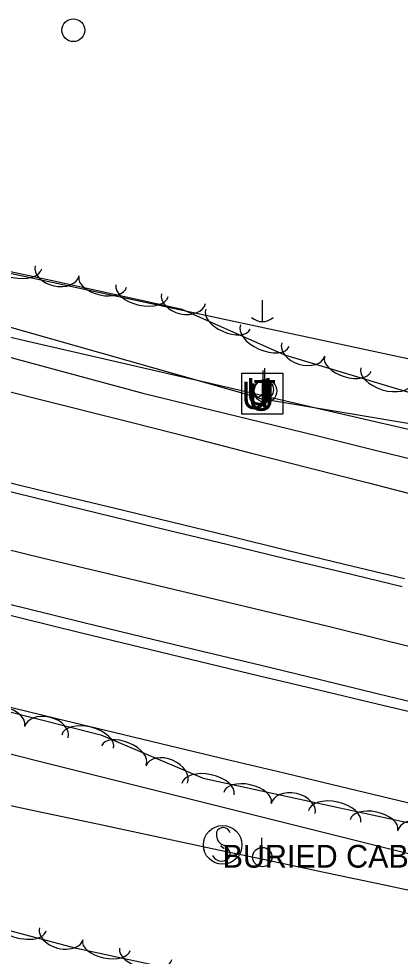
# Model space of a CAD drawing. Extents: x 1441650 to 1491889, y 345904 to 358319.
# Drawn here: x 1448522.5 to 1448606.3, y 353802.3 to 354008 of the extents above; entities that cross this region are included whole.
import ezdxf

# ---------------------------------------------------------------- set-up
doc = ezdxf.new("R2010")
doc.units = 0
for name, color, linetype in [('Default', 7, 'Continuous'), ('S_DITCHLINE', 7, 'Continuous'), ('S_EDGE_PAVEMENT', 7, 'Continuous'), ('S_MSC_PT_SYM', 7, 'Continuous'), ('S_PAVEMENT_CROWN', 7, 'Continuous'), ('S_SHOULDER', 7, 'Continuous'), ('S_SIGN', 7, 'Continuous'), ('S_SIGN_ANNOT', 7, 'Continuous'), ('S_TELEPHONE_UTILITIES', 7, 'Continuous'), ('S_TREE', 7, 'Continuous'), ('S_UNDERGROUND_CABLE', 7, 'Continuous'), ('S_UTILITY_POLE', 7, 'Continuous'), ('S_WATER_UTILITIES', 7, 'Continuous')]:
    doc.layers.add(name, color=color, linetype=linetype)

msp = doc.modelspace()

# ---------------------------------------------------------------- linework, layer by layer
at = {"layer": 'S_DITCHLINE'}
for points in [[(1448453.21, 353946.82), (1448459.71, 353950.12), (1448482.22, 353944.05), (1448504.73, 353937.98), (1448527.24, 353931.92), (1448549.74, 353925.85), (1448562.66, 353922.69), (1448575.57, 353919.54), (1448588.48, 353916.38), (1448601.39, 353913.22), (1448614.3, 353910.07)], [(1448453.13, 353946.75), (1448459.93, 353941.53), (1448481.8, 353936), (1448503.67, 353930.47), (1448525.54, 353924.93), (1448547.41, 353919.4), (1448560.38, 353916.09), (1448573.34, 353912.78), (1448586.31, 353909.46), (1448599.28, 353906.15), (1448612.25, 353902.84)], [(1448350.72, 353898.08), (1448363.42, 353895.05), (1448376.11, 353892.03), (1448388.81, 353889), (1448401.5, 353885.97), (1448414.19, 353882.94), (1448426.89, 353879.91), (1448439.89, 353876.73), (1448452.88, 353873.55), (1448465.88, 353870.37), (1448478.88, 353867.19), (1448491.87, 353864), (1448504.87, 353860.82), (1448517.86, 353857.64), (1448530.86, 353854.46), (1448543.34, 353851.47), (1448555.82, 353848.48), (1448568.31, 353845.5), (1448580.79, 353842.51), (1448593.27, 353839.53), (1448605.75, 353836.54), (1448618.23, 353833.55)], [(1448357.53, 353870.83), (1448370.06, 353868.01), (1448382.59, 353865.18), (1448395.11, 353862.36), (1448407.64, 353859.53), (1448420.17, 353856.71), (1448433.55, 353853.87), (1448446.92, 353851.03), (1448460.29, 353848.19), (1448473.67, 353845.35), (1448487.04, 353842.51), (1448500.42, 353839.67), (1448513.79, 353836.83), (1448527.17, 353834), (1448539.77, 353831.32), (1448552.38, 353828.65), (1448564.99, 353825.97), (1448577.59, 353823.3), (1448590.2, 353820.62), (1448602.81, 353817.94), (1448615.41, 353815.27)]]:
    msp.add_lwpolyline(points, dxfattribs=at)
at = {"layer": 'S_EDGE_PAVEMENT'}
for points in [[(1448349.72, 353945.89), (1448362.03, 353942.87), (1448374.35, 353939.85), (1448386.66, 353936.83), (1448399.26, 353933.79), (1448411.86, 353930.75), (1448424.46, 353927.71), (1448437.06, 353924.67), (1448450.67, 353921.35), (1448464.29, 353918.03), (1448477.9, 353914.71), (1448491.52, 353911.39), (1448504.39, 353908.24), (1448517.26, 353905.08), (1448530.13, 353901.93), (1448543, 353898.78), (1448555.61, 353895.74), (1448568.21, 353892.71), (1448580.82, 353889.67), (1448593.43, 353886.63), (1448606.69, 353883.42)], [(1448356.52, 353919.48), (1448369.42, 353916.32), (1448382.32, 353913.16), (1448394.83, 353910.1), (1448407.34, 353907.04), (1448419.85, 353903.98), (1448432.36, 353900.92), (1448445.41, 353897.76), (1448458.46, 353894.59), (1448471.51, 353891.43), (1448484.56, 353888.27), (1448497.61, 353885.09), (1448510.66, 353881.9), (1448523.72, 353878.72), (1448536.77, 353875.54), (1448549.76, 353872.4), (1448562.75, 353869.27), (1448575.74, 353866.14), (1448588.73, 353863), (1448601.52, 353859.9), (1448614.3, 353856.8)]]:
    msp.add_lwpolyline(points, dxfattribs=at)
at = {"layer": 'S_MSC_PT_SYM'}
for points in [[(1448566.97, 353826.44), (1448566.97, 353826.49), (1448566.97, 353826.44), (1448566.92, 353826.44), (1448566.97, 353826.44), (1448566.97, 353826.39), (1448566.97, 353826.44), (1448567.02, 353826.44)], [(1448567.57, 353826.03), (1448567.57, 353826.08), (1448567.57, 353826.03), (1448567.52, 353826.03), (1448567.57, 353826.03), (1448567.57, 353825.98), (1448567.57, 353826.03), (1448567.62, 353826.03)]]:
    msp.add_lwpolyline(points, dxfattribs=at)
at = {"layer": 'S_PAVEMENT_CROWN'}
msp.add_lwpolyline([(1448359.35, 353930.62), (1448372.09, 353927.54), (1448384.83, 353924.45), (1448397.5, 353921.38), (1448410.17, 353918.3), (1448422.83, 353915.22), (1448435.5, 353912.15), (1448448.7, 353908.92), (1448461.89, 353905.68), (1448475.09, 353902.45), (1448488.28, 353899.22), (1448501.5, 353896.03), (1448514.72, 353892.85), (1448527.93, 353889.67), (1448541.15, 353886.48), (1448553.41, 353883.56), (1448565.67, 353880.63), (1448577.92, 353877.7), (1448590.18, 353874.77), (1448603.4, 353871.53), (1448616.62, 353868.29)], dxfattribs=at)
at = {"layer": 'S_SHOULDER'}
for points in [[(1448350.03, 353947.33), (1448362.47, 353944.36), (1448374.92, 353941.38), (1448387.36, 353938.41), (1448399.91, 353935.45), (1448412.45, 353932.48), (1448425, 353929.52), (1448437.55, 353926.56), (1448451.11, 353923.2), (1448464.67, 353919.84), (1448478.23, 353916.48), (1448491.79, 353913.11), (1448504.68, 353910.01), (1448517.58, 353906.9), (1448530.48, 353903.79), (1448543.37, 353900.68), (1448556.03, 353897.59), (1448568.69, 353894.51), (1448581.35, 353891.42), (1448594.01, 353888.34), (1448607.21, 353885.17)], [(1448356.04, 353917.19), (1448369.01, 353914.01), (1448381.98, 353910.84), (1448394.44, 353907.84), (1448406.9, 353904.83), (1448419.36, 353901.82), (1448431.82, 353898.81), (1448444.87, 353895.62), (1448457.91, 353892.43), (1448470.96, 353889.24), (1448484, 353886.04), (1448497.08, 353882.85), (1448510.15, 353879.66), (1448523.23, 353876.47), (1448536.3, 353873.28), (1448549.34, 353870.14), (1448562.37, 353867), (1448575.4, 353863.86), (1448588.44, 353860.72), (1448601.2, 353857.69), (1448613.96, 353854.66)]]:
    msp.add_lwpolyline(points, dxfattribs=at)
at = {"layer": 'S_SIGN'}
msp.add_line((1448566.97, 353826.44), (1448567.57, 353826.03), dxfattribs=at)
msp.add_circle((1448567.28, 353826.73), 4.24, dxfattribs=at)
for centre, radius, start, end in [((1448567.4, 353828.89), 1.62, 16.5258, 156.8957), ((1448568.44, 353828.99), 2.55, 167.1196, 241.9813), ((1448566.58, 353824.45), 2.38, 358.6529, 73.7063), ((1448567.02, 353825.33), 2.17, 204.641, 335.359)]:
    msp.add_arc(centre, radius, start, end, dxfattribs=at)
at = {"layer": 'S_TELEPHONE_UTILITIES'}
msp.add_lwpolyline([(1448571.46, 353921.26), (1448571.46, 353930.26), (1448580.46, 353930.26), (1448580.46, 353921.26)], close=True, dxfattribs=at)
at = {"layer": 'S_TREE'}
for points in [[(1448626.95, 353920.34), (1448580.91, 353934.22), (1448558.39, 353944.23), (1448529.51, 353950.57), (1448499.52, 353957.04), (1448473.09, 353965.35), (1448462.54, 354008.07), (1448442.1, 354013.35), (1448422.32, 354033.48), (1448404.79, 354042.44), (1448390.08, 354024.99), (1448400.64, 354016.45), (1448420.88, 354011.71), (1448432.24, 353989.15), (1448430.84, 353958.62), (1448421.04, 353945.8), (1448313.04, 353969.02)], [(1448353.49, 353976.87), (1448374.79, 353971.94), (1448396.08, 353967.01), (1448417.38, 353962.09), (1448438.67, 353957.16), (1448459.97, 353952.23), (1448481.26, 353947.3), (1448502.56, 353942.37), (1448523.85, 353937.44), (1448545.15, 353932.51), (1448566.45, 353927.58), (1448587.74, 353922.65), (1448609.04, 353917.72)], [(1448353.49, 353976.87), (1448374.79, 353971.94), (1448396.08, 353967.01), (1448417.38, 353962.09), (1448438.67, 353957.16), (1448459.97, 353952.23), (1448481.26, 353947.3), (1448502.56, 353942.37), (1448523.85, 353937.44), (1448545.15, 353932.51), (1448566.45, 353927.58), (1448587.74, 353922.65), (1448609.04, 353917.72)], [(1448164.92, 353940.81), (1448249.39, 353922.57), (1448359.07, 353895.66), (1448463.63, 353870.23), (1448540.52, 353850.86), (1448562.98, 353841.37), (1448593.01, 353834.89), (1448633.64, 353826.11), (1448718.7, 353807.44), (1448803.64, 353789.1), (1448863.56, 353775.84), (1448904.08, 353761.08), (1448983.58, 353741.29), (1449050.52, 353726.63), (1449135.46, 353705.27), (1449214.98, 353685.13)], [(1449198.55, 353641.16), (1448994.76, 353691.9), (1448844.41, 353728.56), (1448750.54, 353748.91), (1448674.24, 353769.2), (1448614.45, 353786.08), (1448584.4, 353793.37), (1448535.16, 353804.01), (1448460.45, 353823.73), (1448403.66, 353837.92), (1448355.16, 353848.39), (1448265.33, 353872.32), (1448229.62, 353880.04), (1448194.99, 353887.51), (1448124.02, 353906.49)], [(1448344.02, 353890.8), (1448363.05, 353886.05), (1448382.08, 353881.29), (1448401.11, 353876.54), (1448420.14, 353871.79), (1448439.17, 353867.04), (1448458.2, 353862.29), (1448477.23, 353857.53), (1448496.26, 353852.78), (1448515.29, 353848.03), (1448534.32, 353843.28), (1448553.35, 353838.52), (1448572.38, 353833.77), (1448591.41, 353829.02), (1448610.44, 353824.27)], [(1448344.02, 353890.8), (1448363.05, 353886.05), (1448382.08, 353881.29), (1448401.11, 353876.54), (1448420.14, 353871.79), (1448439.17, 353867.04), (1448458.2, 353862.29), (1448477.23, 353857.53), (1448496.26, 353852.78), (1448515.29, 353848.03), (1448534.32, 353843.28), (1448553.35, 353838.52), (1448572.38, 353833.77), (1448591.41, 353829.02), (1448610.44, 353824.27)]]:
    msp.add_lwpolyline(points, dxfattribs=at)
for centre, major_axis, ratio, start_param, end_param in [((1448521.8, 353954.4), (5.74, -1.24), 0.550078, 3.141593, 6.283185), ((1448530.91, 353952.7), (4.84, -1.06), 0.685309, 3.141593, 6.283185), ((1448540.92, 353950.24), (5.22, -1.15), 0.540698, 3.141593, 6.283185), ((1448549.58, 353948.34), (5.73, -1.26), 0.550078, 3.141593, 6.283185), ((1448558.68, 353946.61), (4.84, -1.06), 0.685309, 3.141593, 6.283185), ((1448568.46, 353942.08), (4.89, -2.17), 0.540698, 3.141593, 6.283185), ((1448576.56, 353938.48), (5.36, -2.38), 0.550078, 3.141593, 6.283185), ((1448585, 353935.47), (4.74, -1.43), 0.685309, 3.141593, 6.283185), ((1448594.79, 353932.25), (5.12, -1.54), 0.540698, 3.141593, 6.283185), ((1448603.28, 353929.69), (5.62, -1.69), 0.550078, 3.141593, 6.283185), ((1448518.64, 353854.19), (-5.18, 1.31), 0.540699, 3.141593, 6.283185), ((1448528.56, 353851.42), (-4.81, 1.21), 0.68531, 3.141593, 6.283185), ((1448537.61, 353849.41), (-5.69, 1.43), 0.550079, 3.141593, 6.283185), ((1448545.59, 353846.42), (-4.92, 2.08), 0.540699, 3.141593, 6.283185), ((1448554.97, 353842.17), (-4.56, 1.93), 0.68531, 3.141593, 6.283185), ((1448564.07, 353838.97), (-5.74, 1.24), 0.550079, 3.141593, 6.283185), ((1448572.74, 353837.1), (-5.23, 1.13), 0.540699, 3.141593, 6.283185), ((1448582.75, 353834.67), (-4.84, 1.05), 0.68531, 3.141593, 6.283185), ((1448591.86, 353832.97), (-5.74, 1.24), 0.550079, 3.141593, 6.283185), ((1448600.53, 353831.1), (-5.23, 1.13), 0.540699, 3.141593, 6.283185), ((1448610.54, 353828.67), (-4.84, 1.05), 0.68531, 3.141593, 6.283185), ((1448522.84, 353809.37), (5.67, -1.5), 0.529592, 3.140717, 6.28231), ((1448531.85, 353807.25), (4.79, -1.26), 0.659786, 3.140202, 6.281795), ((1448541.72, 353804.68), (5.23, -1.13), 0.520561, 3.141593, 6.283185), ((1448550.39, 353802.81), (5.74, -1.24), 0.529592, 3.141593, 6.283185)]:
    msp.add_ellipse(centre, major_axis=major_axis, ratio=ratio, start_param=start_param, end_param=end_param, dxfattribs=at)
at = {"layer": 'S_UNDERGROUND_CABLE'}
for p, q in [((1448451.28, 353959.99), (1448575.06, 353924.89)), ((1448575.06, 353924.89), (1448576.08, 353925.75)), ((1448576.08, 353925.75), (1448576.48, 353924.53)), ((1448576.48, 353924.53), (1448779.08, 353890.47))]:
    msp.add_line(p, q, dxfattribs=at)
at = {"layer": 'S_UTILITY_POLE'}
for p, q in [((1448575.94, 353946.27), (1448575.94, 353941.54)), ((1448576.18, 353928.75), (1448576.18, 353930.86)), ((1448576.55, 353928.85), (1448576.55, 353931.33)), ((1448575.87, 353826.19), (1448575.87, 353828.3))]:
    msp.add_line(p, q, dxfattribs=at)
for centre, radius in [((1448534.48, 354005.5), 2.5), ((1448576.31, 353926.61), 2.13), ((1448576.69, 353926.33), 2.5), ((1448575.99, 353824.05), 2.13)]:
    msp.add_circle(centre, radius, dxfattribs=at)
msp.add_arc((1448576, 353944.96), 3.41, 226.3972, 313.6028, dxfattribs=at)
at = {"layer": 'S_WATER_UTILITIES'}
msp.add_line((1448487.46, 353959.22), (1448799.55, 353892.47), dxfattribs=at)

# ---------------------------------------------------------------- texts
at = {"layer": 'Default'}
for p in [(1448572.45, 353923.2), (1448571.43, 353922.35), (1448572.85, 353921.98)]:
    msp.add_text('U', height=6, rotation=360, dxfattribs=at).set_placement(p)
at = {"layer": 'S_SIGN_ANNOT'}
msp.add_text('BURIED CABLE SIGN', height=5, dxfattribs=at).set_placement((1448567.28, 353821.73))
at = {"layer": 'S_TELEPHONE_UTILITIES'}
msp.add_text('T', height=6, rotation=360, dxfattribs=at).set_placement((1448574.03, 353922.76))

doc.saveas('drawing.dxf')
